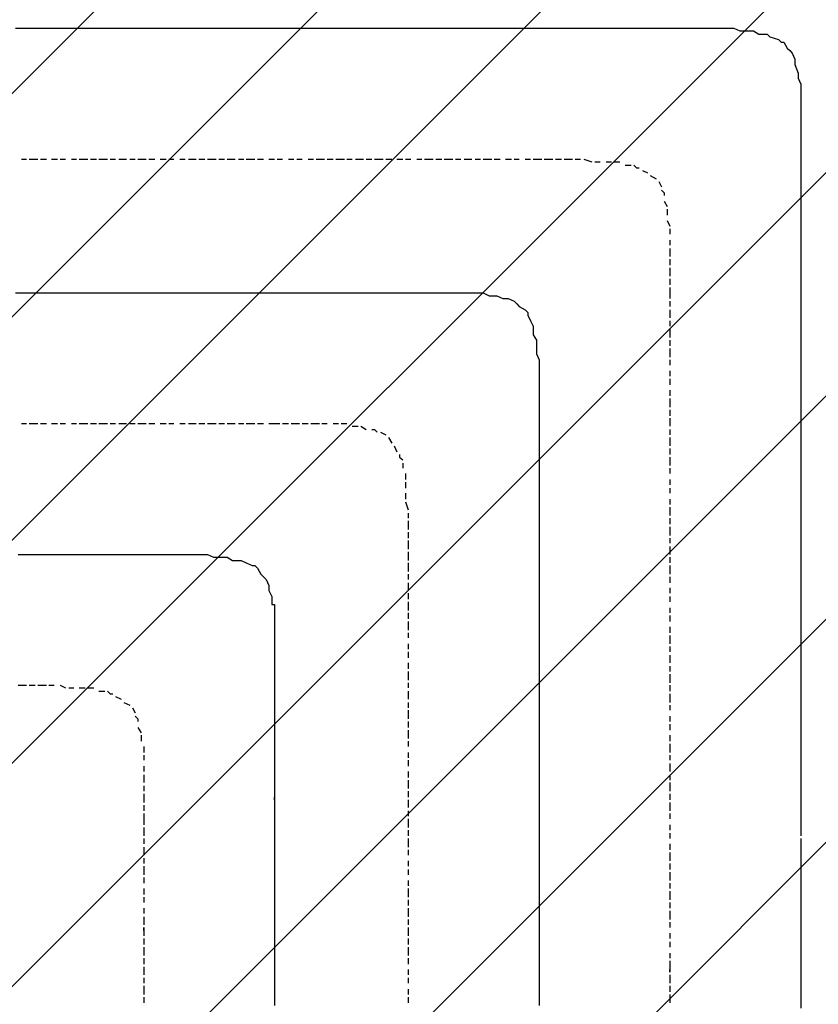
# Model space of a CAD drawing. Extents: x 997 to 109698, y 921 to 94021.
# Tile 482 of 656: x 32821 to 34035, y 43550 to 45047. Entities that reach past the tile are written whole.
import ezdxf

# ---------------------------------------------------------------- set-up
doc = ezdxf.new("R2010")
doc.units = 0
doc.header["$MEASUREMENT"] = 0
doc.layers.add('12', color=7, linetype='CONTINUOUS')
doc.layers.add('28', color=7, linetype='CONTINUOUS')

msp = doc.modelspace()

# ---------------------------------------------------------------- linework, layer by layer
at = {"layer": '12', "color": 5}
for p, q in [((32814.630503, 45033.563401), (32827.630503, 45033.563401)), ((32827.630503, 45033.563401), (32835.630503, 45033.563401)), ((32835.630503, 45033.563401), (32844.630503, 45033.563401)), ((32844.630503, 45033.563401), (32856.630503, 45033.563401)), ((32856.630503, 45033.563401), (32865.630503, 45033.563401)), ((32865.630503, 45033.563401), (32873.630503, 45033.563401)), ((32873.630503, 45033.563401), (32886.630503, 45033.563401)), ((32886.630503, 45033.563401), (32895.630503, 45033.563401)), ((32895.630503, 45033.563401), (32903.630503, 45033.563401)), ((32903.630503, 45033.563401), (32916.630503, 45033.563401)), ((32916.630503, 45033.563401), (32924.630503, 45033.563401)), ((32924.630503, 45033.563401), (32937.630503, 45033.563401)), ((32937.630503, 45033.563401), (32945.630503, 45033.563401)), ((32945.630503, 45033.563401), (32954.630503, 45033.563401)), ((32954.630503, 45033.563401), (32966.630503, 45033.563401)), ((32966.630503, 45033.563401), (32975.630503, 45033.563401)), ((32975.630503, 45033.563401), (32983.630503, 45033.563401)), ((32983.630503, 45033.563401), (32996.630503, 45033.563401)), ((32996.630503, 45033.563401), (33005.630503, 45033.563401)), ((33005.630503, 45033.563401), (33013.630503, 45033.563401)), ((33013.630503, 45033.563401), (33026.630503, 45033.563401)), ((33026.630503, 45033.563401), (33034.630503, 45033.563401)), ((33034.630503, 45033.563401), (33043.630503, 45033.563401)), ((33043.630503, 45033.563401), (33055.630503, 45033.563401)), ((33055.630503, 45033.563401), (33064.630503, 45033.563401)), ((33064.630503, 45033.563401), (33077.630503, 45033.563401)), ((33077.630503, 45033.563401), (33085.630503, 45033.563401)), ((33085.630503, 45033.563401), (33093.630503, 45033.563401)), ((33093.630503, 45033.563401), (33106.630503, 45033.563401)), ((33106.630503, 45033.563401), (33115.630503, 45033.563401)), ((33115.630503, 45033.563401), (33123.630503, 45033.563401)), ((33123.630503, 45033.563401), (33136.630503, 45033.563401)), ((33136.630503, 45033.563401), (33144.630503, 45033.563401)), ((33144.630503, 45033.563401), (33153.630503, 45033.563401)), ((33153.630503, 45033.563401), (33165.630503, 45033.563401)), ((33165.630503, 45033.563401), (33174.630503, 45033.563401)), ((33174.630503, 45033.563401), (33187.630503, 45033.563401)), ((33187.630503, 45033.563401), (33195.630503, 45033.563401)), ((33195.630503, 45033.563401), (33204.630503, 45033.563401)), ((33204.630503, 45033.563401), (33216.630503, 45033.563401)), ((33216.630503, 45033.563401), (33225.630503, 45033.563401)), ((33225.630503, 45033.563401), (33233.630503, 45033.563401)), ((33233.630503, 45033.563401), (33246.630503, 45033.563401)), ((33246.630503, 45033.563401), (33254.630503, 45033.563401)), ((33254.630503, 45033.563401), (33263.630503, 45033.563401)), ((33263.630503, 45033.563401), (33276.630503, 45033.563401)), ((33276.630503, 45033.563401), (33284.630503, 45033.563401)), ((33284.630503, 45033.563401), (33297.630503, 45033.563401)), ((33297.630503, 45033.563401), (33305.630503, 45033.563401)), ((33305.630503, 45033.563401), (33314.630503, 45033.563401)), ((33314.630503, 45033.563401), (33326.630503, 45033.563401)), ((33326.630503, 45033.563401), (33335.630503, 45033.563401)), ((33335.630503, 45033.563401), (33343.630503, 45033.563401)), ((33343.630503, 45033.563401), (33356.630503, 45033.563401)), ((33356.630503, 45033.563401), (33364.630503, 45033.563401)), ((33364.630503, 45033.563401), (33373.630503, 45033.563401)), ((33373.630503, 45033.563401), (33386.630503, 45033.563401)), ((33386.630503, 45033.563401), (33394.630503, 45033.563401)), ((33394.630503, 45033.563401), (33407.630503, 45033.563401)), ((33407.630503, 45033.563401), (33415.630503, 45033.563401)), ((33415.630503, 45033.563401), (33424.630503, 45033.563401)), ((33424.630503, 45033.563401), (33436.630503, 45033.563401)), ((33436.630503, 45033.563401), (33445.630503, 45033.563401)), ((33445.630503, 45033.563401), (33453.630503, 45033.563401)), ((33453.630503, 45033.563401), (33466.630503, 45033.563401)), ((33466.630503, 45033.563401), (33474.630503, 45033.563401)), ((33474.630503, 45033.563401), (33483.630503, 45033.563401)), ((33483.630503, 45033.563401), (33496.630503, 45033.563401)), ((33496.630503, 45033.563401), (33504.630503, 45033.563401)), ((33504.630503, 45033.563401), (33517.630503, 45033.563401)), ((33517.630503, 45033.563401), (33525.630503, 45033.563401)), ((33525.630503, 45033.563401), (33534.630503, 45033.563401)), ((33534.630503, 45033.563401), (33546.630503, 45033.563401)), ((33546.630503, 45033.563401), (33555.630503, 45033.563401)), ((33555.630503, 45033.563401), (33563.630503, 45033.563401)), ((33563.630503, 45033.563401), (33576.630503, 45033.563401)), ((33576.630503, 45033.563401), (33585.630503, 45033.563401)), ((33585.630503, 45033.563401), (33593.630503, 45033.563401)), ((33593.630503, 45033.563401), (33606.630503, 45033.563401)), ((33606.630503, 45033.563401), (33614.630503, 45033.563401)), ((33614.630503, 45033.563401), (33623.630503, 45033.563401)), ((33623.630503, 45033.563401), (33635.630503, 45033.563401)), ((33635.630503, 45033.563401), (33644.630503, 45033.563401)), ((33644.630503, 45033.563401), (33656.630503, 45033.563401)), ((33656.630503, 45033.563401), (33665.630503, 45033.563401)), ((33665.630503, 45033.563401), (33673.630503, 45033.563401)), ((33673.630503, 45033.563401), (33686.630503, 45033.563401)), ((33686.630503, 45033.563401), (33695.630503, 45033.563401)), ((33695.630503, 45033.563401), (33703.630503, 45033.563401)), ((33703.630503, 45033.563401), (33716.630503, 45033.563401)), ((33716.630503, 45033.563401), (33724.630503, 45033.563401)), ((33724.630503, 45033.563401), (33733.630503, 45033.563401)), ((33733.630503, 45033.563401), (33745.630503, 45033.563401)), ((33745.630503, 45033.563401), (33754.630503, 45033.563401)), ((33754.630503, 45033.563401), (33767.630503, 45033.563401)), ((33767.630503, 45033.563401), (33775.630503, 45033.563401)), ((33775.630503, 45033.563401), (33784.630503, 45033.563401)), ((33784.630503, 45033.563401), (33796.630503, 45033.563401)), ((33796.630503, 45033.563401), (33805.630503, 45033.563401)), ((33805.630503, 45033.563401), (33809.630503, 45033.563401)), ((33809.630503, 45033.563401), (33813.630503, 45033.563401)), ((33813.630503, 45033.563401), (33826.630503, 45033.563401)), ((33826.630503, 45033.563401), (33834.630503, 45033.563401)), ((33834.630503, 45033.563401), (33843.630503, 45033.563401)), ((33843.630503, 45033.563401), (33855.630503, 45033.563401)), ((33855.630503, 45033.563401), (33864.630503, 45033.563401)), ((33864.630503, 45033.563401), (33877.630503, 45033.563401)), ((33877.630503, 45033.563401), (33885.630503, 45033.563401)), ((33885.630503, 45033.563401), (33894.630503, 45033.563401)), ((33894.630503, 45033.563401), (33906.630503, 45033.563401)), ((33906.630503, 45033.563401), (33915.630503, 45029.563401)), ((33915.630503, 45029.563401), (33923.630503, 45029.563401)), ((33923.630503, 45029.563401), (33936.630503, 45029.563401)), ((33936.630503, 45029.563401), (33944.630503, 45024.563401)), ((33944.630503, 45024.563401), (33953.630503, 45024.563401)), ((33961.630503, 45020.563401), (33974.630503, 45016.563401)), ((33982.630503, 45012.563401), (33987.630503, 45003.563401)), ((33995.630503, 44995.563401), (33999.630503, 44986.563401)), ((33999.630503, 44986.563401), (33999.630503, 44978.563401)), ((33999.630503, 44978.563401), (34004.630503, 44965.563401)), ((34004.630503, 44965.563401), (34004.630503, 44957.563401)), ((34004.630503, 44957.563401), (34008.630503, 44948.563401)), ((34008.630503, 44948.563401), (34008.630503, 44936.563401)), ((34008.630503, 44936.563401), (34008.630503, 44927.563401)), ((34008.630503, 44927.563401), (34008.630503, 44919.563401)), ((34008.630503, 44919.563401), (34008.630503, 44906.563401)), ((34008.630503, 44906.563401), (34008.630503, 44897.563401)), ((34008.630503, 44897.563401), (34008.630503, 44889.563401)), ((34008.630503, 44889.563401), (34008.630503, 44876.563401)), ((34008.630503, 44876.563401), (34008.630503, 44868.563401)), ((34008.630503, 44868.563401), (34008.630503, 44859.563401)), ((34008.630503, 44859.563401), (34008.630503, 44847.563401)), ((34008.630503, 44847.563401), (34008.630503, 44838.563401)), ((34008.630503, 44838.563401), (34008.630503, 44834.563401)), ((34008.630503, 44834.563401), (34008.630503, 44825.563401)), ((34008.630503, 44825.563401), (34008.630503, 44817.563401)), ((34008.630503, 44817.563401), (34008.630503, 44809.563401)), ((34008.630503, 44809.563401), (34008.630503, 44796.563401)), ((34008.630503, 44796.563401), (34008.630503, 44787.563401)), ((34008.630503, 44787.563401), (34008.630503, 44775.563401)), ((34008.630503, 44775.563401), (34008.630503, 44766.563401)), ((34008.630503, 44766.563401), (34008.630503, 44758.563401)), ((34008.630503, 44758.563401), (34008.630503, 44745.563401)), ((34008.630503, 44745.563401), (34008.630503, 44737.563401)), ((34008.630503, 44737.563401), (34008.630503, 44728.563401)), ((34008.630503, 44728.563401), (34008.630503, 44715.563401)), ((34008.630503, 44715.563401), (34008.630503, 44707.563401)), ((34008.630503, 44707.563401), (34008.630503, 44698.563401)), ((34008.630503, 44698.563401), (34008.630503, 44686.563401)), ((34008.630503, 44686.563401), (34008.630503, 44677.563401)), ((34008.630503, 44677.563401), (34008.630503, 44665.563401)), ((34008.630503, 44665.563401), (34008.630503, 44656.563401)), ((34008.630503, 44656.563401), (34008.630503, 44648.563401)), ((34008.630503, 44648.563401), (34008.630503, 44635.563401)), ((32814.630503, 44631.563401), (32827.630503, 44631.563401)), ((32827.630503, 44631.563401), (32835.630503, 44631.563401)), ((32835.630503, 44631.563401), (32844.630503, 44631.563401)), ((32844.630503, 44631.563401), (32856.630503, 44631.563401)), ((32856.630503, 44631.563401), (32865.630503, 44631.563401)), ((32865.630503, 44631.563401), (32873.630503, 44631.563401)), ((32873.630503, 44631.563401), (32886.630503, 44631.563401)), ((32886.630503, 44631.563401), (32895.630503, 44631.563401)), ((32895.630503, 44631.563401), (32903.630503, 44631.563401)), ((32903.630503, 44631.563401), (32916.630503, 44631.563401)), ((32916.630503, 44631.563401), (32924.630503, 44631.563401)), ((32924.630503, 44631.563401), (32937.630503, 44631.563401)), ((32937.630503, 44631.563401), (32945.630503, 44631.563401)), ((32945.630503, 44631.563401), (32954.630503, 44631.563401)), ((32954.630503, 44631.563401), (32966.630503, 44631.563401)), ((32966.630503, 44631.563401), (32975.630503, 44631.563401)), ((32975.630503, 44631.563401), (32983.630503, 44631.563401)), ((32983.630503, 44631.563401), (32996.630503, 44631.563401)), ((32996.630503, 44631.563401), (33005.630503, 44631.563401)), ((33005.630503, 44631.563401), (33013.630503, 44631.563401)), ((33013.630503, 44631.563401), (33026.630503, 44631.563401)), ((33026.630503, 44631.563401), (33034.630503, 44631.563401)), ((33034.630503, 44631.563401), (33043.630503, 44631.563401)), ((33043.630503, 44631.563401), (33055.630503, 44631.563401)), ((33055.630503, 44631.563401), (33064.630503, 44631.563401)), ((33064.630503, 44631.563401), (33077.630503, 44631.563401)), ((33077.630503, 44631.563401), (33085.630503, 44631.563401)), ((33085.630503, 44631.563401), (33093.630503, 44631.563401)), ((33093.630503, 44631.563401), (33106.630503, 44631.563401)), ((33106.630503, 44631.563401), (33115.630503, 44631.563401)), ((33115.630503, 44631.563401), (33123.630503, 44631.563401)), ((33123.630503, 44631.563401), (33136.630503, 44631.563401)), ((33136.630503, 44631.563401), (33144.630503, 44631.563401)), ((33144.630503, 44631.563401), (33153.630503, 44631.563401)), ((33153.630503, 44631.563401), (33165.630503, 44631.563401)), ((33165.630503, 44631.563401), (33174.630503, 44631.563401)), ((33174.630503, 44631.563401), (33187.630503, 44631.563401)), ((33187.630503, 44631.563401), (33195.630503, 44631.563401)), ((33195.630503, 44631.563401), (33204.630503, 44631.563401)), ((33204.630503, 44631.563401), (33216.630503, 44631.563401)), ((33216.630503, 44631.563401), (33225.630503, 44631.563401)), ((33225.630503, 44631.563401), (33233.630503, 44631.563401)), ((33233.630503, 44631.563401), (33246.630503, 44631.563401)), ((33246.630503, 44631.563401), (33254.630503, 44631.563401)), ((33254.630503, 44631.563401), (33263.630503, 44631.563401)), ((33263.630503, 44631.563401), (33276.630503, 44631.563401)), ((33276.630503, 44631.563401), (33284.630503, 44631.563401)), ((33284.630503, 44631.563401), (33297.630503, 44631.563401)), ((33297.630503, 44631.563401), (33305.630503, 44631.563401)), ((33305.630503, 44631.563401), (33314.630503, 44631.563401)), ((33314.630503, 44631.563401), (33326.630503, 44631.563401)), ((33326.630503, 44631.563401), (33335.630503, 44631.563401)), ((33335.630503, 44631.563401), (33343.630503, 44631.563401)), ((33343.630503, 44631.563401), (33356.630503, 44631.563401)), ((33356.630503, 44631.563401), (33364.630503, 44631.563401)), ((33364.630503, 44631.563401), (33373.630503, 44631.563401)), ((33373.630503, 44631.563401), (33386.630503, 44631.563401)), ((33386.630503, 44631.563401), (33394.630503, 44631.563401)), ((33394.630503, 44631.563401), (33407.630503, 44631.563401)), ((33407.630503, 44631.563401), (33411.630503, 44631.563401)), ((33411.630503, 44631.563401), (33415.630503, 44631.563401)), ((33415.630503, 44631.563401), (33424.630503, 44631.563401)), ((33424.630503, 44631.563401), (33436.630503, 44631.563401)), ((33436.630503, 44631.563401), (33445.630503, 44631.563401)), ((33445.630503, 44631.563401), (33453.630503, 44631.563401)), ((33453.630503, 44631.563401), (33466.630503, 44631.563401)), ((33466.630503, 44631.563401), (33474.630503, 44631.563401)), ((33474.630503, 44631.563401), (33483.630503, 44631.563401)), ((33483.630503, 44631.563401), (33496.630503, 44631.563401)), ((33496.630503, 44631.563401), (33504.630503, 44631.563401)), ((33504.630503, 44631.563401), (33513.630503, 44631.563401)), ((33513.630503, 44631.563401), (33525.630503, 44631.563401)), ((33525.630503, 44631.563401), (33534.630503, 44626.563401)), ((34008.630503, 44635.563401), (34008.630503, 44626.563401)), ((33534.630503, 44626.563401), (33546.630503, 44626.563401)), ((33546.630503, 44626.563401), (33555.630503, 44622.563401)), ((33555.630503, 44622.563401), (33563.630503, 44622.563401)), ((33563.630503, 44622.563401), (33572.630503, 44618.563401)), ((34008.630503, 44626.563401), (34008.630503, 44618.563401)), ((34008.630503, 44618.563401), (34008.630503, 44605.563401)), ((33580.630503, 44610.563401), (33589.630503, 44605.563401)), ((34008.630503, 44605.563401), (34008.630503, 44597.563401)), ((33593.630503, 44597.563401), (33597.630503, 44588.563401)), ((34008.630503, 44597.563401), (34008.630503, 44588.563401)), ((34008.630503, 44588.563401), (34008.630503, 44576.563401)), ((33601.630503, 44576.563401), (33601.630503, 44567.563401)), ((34008.630503, 44576.563401), (34008.630503, 44567.563401)), ((33601.630503, 44567.563401), (33606.630503, 44559.563401)), ((33606.630503, 44559.563401), (33606.630503, 44546.563401)), ((34008.630503, 44567.563401), (34008.630503, 44555.563401)), ((34008.630503, 44555.563401), (34008.630503, 44546.563401)), ((33606.630503, 44546.563401), (33606.630503, 44538.563401)), ((33606.630503, 44538.563401), (33610.630503, 44529.563401)), ((34008.630503, 44546.563401), (34008.630503, 44538.563401)), ((34008.630503, 44538.563401), (34008.630503, 44525.563401)), ((33610.630503, 44529.563401), (33610.630503, 44516.563401)), ((34008.630503, 44525.563401), (34008.630503, 44516.563401)), ((33610.630503, 44516.563401), (33610.630503, 44508.563401)), ((33610.630503, 44508.563401), (33610.630503, 44500.563401)), ((34008.630503, 44516.563401), (34008.630503, 44508.563401)), ((34008.630503, 44508.563401), (34008.630503, 44495.563401)), ((33610.630503, 44500.563401), (33610.630503, 44487.563401)), ((34008.630503, 44495.563401), (34008.630503, 44487.563401)), ((33610.630503, 44487.563401), (33610.630503, 44478.563401)), ((33610.630503, 44478.563401), (33610.630503, 44466.563401)), ((34008.630503, 44487.563401), (34008.630503, 44478.563401)), ((34008.630503, 44478.563401), (34008.630503, 44466.563401)), ((33610.630503, 44466.563401), (33610.630503, 44457.563401)), ((34008.630503, 44466.563401), (34008.630503, 44457.563401)), ((33610.630503, 44457.563401), (33610.630503, 44449.563401)), ((33610.630503, 44449.563401), (33610.630503, 44436.563401)), ((34008.630503, 44457.563401), (34008.630503, 44449.563401)), ((34008.630503, 44449.563401), (34008.630503, 44436.563401)), ((33610.630503, 44436.563401), (33610.630503, 44432.563401)), ((34008.630503, 44436.563401), (34008.630503, 44428.563401)), ((33610.630503, 44432.563401), (33610.630503, 44428.563401)), ((33610.630503, 44428.563401), (33610.630503, 44415.563401)), ((34008.630503, 44428.563401), (34008.630503, 44415.563401)), ((33610.630503, 44415.563401), (33610.630503, 44406.563401)), ((33610.630503, 44406.563401), (33610.630503, 44398.563401)), ((34008.630503, 44415.563401), (34008.630503, 44406.563401)), ((34008.630503, 44406.563401), (34008.630503, 44398.563401)), ((33610.630503, 44398.563401), (33610.630503, 44385.563401)), ((34008.630503, 44398.563401), (34008.630503, 44385.563401)), ((33610.630503, 44385.563401), (33610.630503, 44377.563401)), ((33610.630503, 44377.563401), (33610.630503, 44368.563401)), ((34008.630503, 44385.563401), (34008.630503, 44377.563401)), ((34008.630503, 44377.563401), (34008.630503, 44368.563401)), ((33610.630503, 44368.563401), (33610.630503, 44356.563401)), ((34008.630503, 44368.563401), (34008.630503, 44356.563401)), ((33610.630503, 44356.563401), (33610.630503, 44347.563401)), ((33610.630503, 44347.563401), (33610.630503, 44339.563401)), ((34008.630503, 44356.563401), (34008.630503, 44347.563401)), ((34008.630503, 44347.563401), (34008.630503, 44339.563401)), ((33610.630503, 44339.563401), (33610.630503, 44326.563401)), ((34008.630503, 44339.563401), (34008.630503, 44326.563401)), ((33610.630503, 44326.563401), (33610.630503, 44317.563401)), ((33610.630503, 44317.563401), (33610.630503, 44305.563401)), ((34008.630503, 44326.563401), (34008.630503, 44317.563401)), ((34008.630503, 44317.563401), (34008.630503, 44305.563401)), ((33610.630503, 44305.563401), (33610.630503, 44296.563401)), ((34008.630503, 44305.563401), (34008.630503, 44296.563401)), ((33610.630503, 44296.563401), (33610.630503, 44288.563401)), ((33610.630503, 44288.563401), (33610.630503, 44275.563401)), ((34008.630503, 44296.563401), (34008.630503, 44288.563401)), ((34008.630503, 44288.563401), (34008.630503, 44275.563401)), ((33610.630503, 44275.563401), (33610.630503, 44267.563401)), ((34008.630503, 44275.563401), (34008.630503, 44267.563401)), ((33610.630503, 44267.563401), (33610.630503, 44258.563401)), ((33610.630503, 44258.563401), (33610.630503, 44245.563401)), ((34008.630503, 44267.563401), (34008.630503, 44258.563401)), ((34008.630503, 44258.563401), (34008.630503, 44245.563401)), ((33610.630503, 44245.563401), (33610.630503, 44237.563401)), ((34008.630503, 44245.563401), (34008.630503, 44237.563401)), ((32818.630503, 44233.563401), (32831.630503, 44233.563401)), ((32831.630503, 44233.563401), (32839.630503, 44233.563401)), ((32839.630503, 44233.563401), (32848.630503, 44233.563401)), ((32848.630503, 44233.563401), (32861.630503, 44233.563401)), ((32861.630503, 44233.563401), (32869.630503, 44233.563401)), ((32869.630503, 44233.563401), (32882.630503, 44233.563401)), ((32882.630503, 44233.563401), (32890.630503, 44233.563401)), ((32890.630503, 44233.563401), (32899.630503, 44233.563401)), ((32899.630503, 44233.563401), (32911.630503, 44233.563401)), ((32911.630503, 44233.563401), (32920.630503, 44233.563401)), ((32920.630503, 44233.563401), (32928.630503, 44233.563401)), ((32928.630503, 44233.563401), (32941.630503, 44233.563401)), ((32941.630503, 44233.563401), (32950.630503, 44233.563401)), ((32950.630503, 44233.563401), (32958.630503, 44233.563401)), ((32958.630503, 44233.563401), (32971.630503, 44233.563401)), ((32971.630503, 44233.563401), (32979.630503, 44233.563401)), ((32979.630503, 44233.563401), (32988.630503, 44233.563401)), ((32988.630503, 44233.563401), (33000.630503, 44233.563401)), ((33000.630503, 44233.563401), (33009.630503, 44233.563401)), ((33009.630503, 44233.563401), (33013.630503, 44233.563401)), ((33013.630503, 44233.563401), (33026.630503, 44233.563401)), ((33026.630503, 44233.563401), (33034.630503, 44233.563401)), ((33034.630503, 44233.563401), (33043.630503, 44233.563401)), ((33043.630503, 44233.563401), (33055.630503, 44233.563401)), ((33055.630503, 44233.563401), (33064.630503, 44233.563401)), ((33064.630503, 44233.563401), (33077.630503, 44233.563401)), ((33077.630503, 44233.563401), (33085.630503, 44233.563401)), ((33085.630503, 44233.563401), (33093.630503, 44233.563401)), ((33093.630503, 44233.563401), (33106.630503, 44233.563401)), ((33106.630503, 44233.563401), (33115.630503, 44229.563401)), ((33115.630503, 44229.563401), (33123.630503, 44229.563401)), ((33123.630503, 44229.563401), (33136.630503, 44229.563401)), ((33136.630503, 44229.563401), (33144.630503, 44224.563401)), ((33144.630503, 44224.563401), (33153.630503, 44224.563401)), ((33610.630503, 44237.563401), (33610.630503, 44229.563401)), ((33610.630503, 44229.563401), (33610.630503, 44216.563401)), ((34008.630503, 44237.563401), (34008.630503, 44229.563401)), ((34008.630503, 44229.563401), (34008.630503, 44216.563401)), ((33165.630503, 44220.563401), (33174.630503, 44216.563401)), ((33182.630503, 44212.563401), (33187.630503, 44203.563401)), ((33610.630503, 44216.563401), (33610.630503, 44207.563401)), ((34008.630503, 44216.563401), (34008.630503, 44207.563401)), ((33195.630503, 44195.563401), (33199.630503, 44186.563401)), ((33610.630503, 44207.563401), (33610.630503, 44195.563401)), ((33610.630503, 44195.563401), (33610.630503, 44186.563401)), ((34008.630503, 44207.563401), (34008.630503, 44195.563401)), ((34008.630503, 44195.563401), (34008.630503, 44186.563401)), ((33199.630503, 44186.563401), (33199.630503, 44178.563401)), ((33199.630503, 44178.563401), (33204.630503, 44169.563401)), ((33610.630503, 44186.563401), (33610.630503, 44178.563401)), ((33610.630503, 44178.563401), (33610.630503, 44165.563401)), ((34008.630503, 44186.563401), (34008.630503, 44178.563401)), ((34008.630503, 44178.563401), (34008.630503, 44165.563401)), ((33204.630503, 44169.563401), (33204.630503, 44157.563401)), ((33610.630503, 44165.563401), (33610.630503, 44157.563401)), ((34008.630503, 44165.563401), (34008.630503, 44157.563401)), ((33610.630503, 44157.563401), (33610.630503, 44148.563401)), ((34008.630503, 44157.563401), (34008.630503, 44148.563401)), ((33208.630503, 44148.563401), (33208.630503, 44140.563401)), ((33208.630503, 44140.563401), (33208.630503, 44127.563401)), ((33610.630503, 44148.563401), (33610.630503, 44135.563401)), ((33610.630503, 44135.563401), (33610.630503, 44127.563401)), ((34008.630503, 44148.563401), (34008.630503, 44135.563401)), ((34008.630503, 44135.563401), (34008.630503, 44127.563401)), ((33208.630503, 44127.563401), (33208.630503, 44118.563401)), ((33610.630503, 44127.563401), (33610.630503, 44118.563401)), ((34008.630503, 44127.563401), (34008.630503, 44118.563401)), ((33208.630503, 44118.563401), (33208.630503, 44106.563401)), ((33208.630503, 44106.563401), (33208.630503, 44097.563401)), ((33610.630503, 44118.563401), (33610.630503, 44106.563401)), ((33610.630503, 44106.563401), (33610.630503, 44097.563401)), ((34008.630503, 44118.563401), (34008.630503, 44106.563401)), ((34008.630503, 44106.563401), (34008.630503, 44097.563401)), ((33208.630503, 44097.563401), (33208.630503, 44089.563401)), ((33208.630503, 44089.563401), (33208.630503, 44076.563401)), ((33610.630503, 44097.563401), (33610.630503, 44085.563401)), ((34008.630503, 44097.563401), (34008.630503, 44085.563401)), ((33208.630503, 44076.563401), (33208.630503, 44068.563401)), ((33610.630503, 44085.563401), (33610.630503, 44076.563401)), ((33610.630503, 44076.563401), (33610.630503, 44068.563401)), ((34008.630503, 44085.563401), (34008.630503, 44076.563401)), ((34008.630503, 44076.563401), (34008.630503, 44068.563401)), ((33208.630503, 44068.563401), (33208.630503, 44059.563401)), ((33208.630503, 44059.563401), (33208.630503, 44047.563401)), ((33610.630503, 44068.563401), (33610.630503, 44055.563401)), ((34008.630503, 44068.563401), (34008.630503, 44055.563401)), ((33208.630503, 44047.563401), (33208.630503, 44038.563401)), ((33610.630503, 44055.563401), (33610.630503, 44047.563401)), ((33610.630503, 44047.563401), (33610.630503, 44038.563401)), ((34008.630503, 44055.563401), (34008.630503, 44047.563401)), ((34008.630503, 44047.563401), (34008.630503, 44038.563401)), ((33208.630503, 44038.563401), (33208.630503, 44034.563401)), ((33208.630503, 44034.563401), (33208.630503, 44025.563401)), ((33610.630503, 44038.563401), (33610.630503, 44025.563401)), ((34008.630503, 44038.563401), (34008.630503, 44025.563401)), ((33208.630503, 44025.563401), (33208.630503, 44013.563401)), ((33610.630503, 44025.563401), (33610.630503, 44017.563401)), ((33610.630503, 44017.563401), (33610.630503, 44008.563401)), ((34008.630503, 44025.563401), (34008.630503, 44017.563401)), ((34008.630503, 44017.563401), (34008.630503, 44008.563401)), ((33208.630503, 44013.563401), (33208.630503, 44004.563401)), ((33208.630503, 44004.563401), (33208.630503, 43996.563401)), ((33610.630503, 44008.563401), (33610.630503, 43996.563401)), ((34008.630503, 44008.563401), (34008.630503, 43996.563401)), ((33208.630503, 43996.563401), (33208.630503, 43983.563401)), ((33610.630503, 43996.563401), (33610.630503, 43987.563401)), ((33610.630503, 43987.563401), (33610.630503, 43975.563401)), ((34008.630503, 43996.563401), (34008.630503, 43987.563401)), ((34008.630503, 43987.563401), (34008.630503, 43975.563401)), ((33208.630503, 43983.563401), (33208.630503, 43975.563401)), ((33208.630503, 43975.563401), (33208.630503, 43966.563401)), ((33610.630503, 43975.563401), (33610.630503, 43966.563401)), ((34008.630503, 43975.563401), (34008.630503, 43966.563401)), ((33208.630503, 43966.563401), (33208.630503, 43953.563401)), ((33610.630503, 43966.563401), (33610.630503, 43958.563401)), ((33610.630503, 43958.563401), (33610.630503, 43945.563401)), ((34008.630503, 43966.563401), (34008.630503, 43958.563401)), ((34008.630503, 43958.563401), (34008.630503, 43945.563401)), ((33208.630503, 43953.563401), (33208.630503, 43945.563401)), ((33208.630503, 43945.563401), (33208.630503, 43932.563401)), ((33610.630503, 43945.563401), (33610.630503, 43936.563401)), ((34008.630503, 43945.563401), (34008.630503, 43936.563401)), ((33208.630503, 43932.563401), (33208.630503, 43924.563401)), ((33208.630503, 43924.563401), (33208.630503, 43915.563401)), ((33610.630503, 43936.563401), (33610.630503, 43928.563401)), ((33610.630503, 43928.563401), (33610.630503, 43915.563401)), ((34008.630503, 43936.563401), (34008.630503, 43928.563401)), ((34008.630503, 43928.563401), (34008.630503, 43915.563401)), ((33208.630503, 43915.563401), (33208.630503, 43903.563401)), ((33610.630503, 43915.563401), (33610.630503, 43907.563401)), ((34008.630503, 43915.563401), (34008.630503, 43907.563401)), ((33208.630503, 43903.563401), (33208.630503, 43894.563401)), ((33208.630503, 43894.563401), (33208.630503, 43886.563401)), ((33610.630503, 43907.563401), (33610.630503, 43898.563401)), ((33610.630503, 43898.563401), (33610.630503, 43886.563401)), ((34008.630503, 43907.563401), (34008.630503, 43898.563401)), ((34008.630503, 43898.563401), (34008.630503, 43886.563401)), ((33208.630503, 43886.563401), (33208.630503, 43873.563401)), ((33610.630503, 43886.563401), (33610.630503, 43877.563401)), ((34008.630503, 43886.563401), (34008.630503, 43877.563401)), ((33208.630503, 43873.563401), (33208.630503, 43864.563401)), ((33610.630503, 43877.563401), (33610.630503, 43869.563401)), ((33610.630503, 43869.563401), (33610.630503, 43856.563401)), ((34008.630503, 43877.563401), (34008.630503, 43869.563401)), ((34008.630503, 43869.563401), (34008.630503, 43856.563401)), ((33208.630503, 43856.563401), (33208.630503, 43848.563401)), ((33610.630503, 43856.563401), (33610.630503, 43848.563401)), ((34008.630503, 43856.563401), (34008.630503, 43848.563401)), ((33208.630503, 43848.563401), (33208.630503, 43839.563401)), ((33208.630503, 43839.563401), (33208.630503, 43826.563401)), ((33610.630503, 43848.563401), (33610.630503, 43835.563401)), ((33610.630503, 43835.563401), (33610.630503, 43826.563401)), ((34008.630503, 43848.563401), (34008.630503, 43835.563401)), ((34008.630503, 43835.563401), (34008.630503, 43826.563401)), ((33208.630503, 43826.563401), (33208.630503, 43818.563401)), ((33610.630503, 43826.563401), (33610.630503, 43818.563401)), ((34008.630503, 43826.563401), (34008.630503, 43818.563401)), ((33208.630503, 43818.563401), (33208.630503, 43805.563401)), ((33208.630503, 43805.563401), (33208.630503, 43797.563401)), ((33610.630503, 43818.563401), (33610.630503, 43805.563401)), ((33610.630503, 43805.563401), (33610.630503, 43797.563401)), ((34008.630503, 43818.563401), (34008.630503, 43805.563401)), ((33208.630503, 43797.563401), (33208.630503, 43788.563401)), ((33610.630503, 43797.563401), (33610.630503, 43788.563401)), ((34008.630503, 43801.563401), (34008.630503, 43797.563401)), ((34008.630503, 43797.563401), (34008.630503, 43784.563401)), ((33208.630503, 43788.563401), (33208.630503, 43776.563401)), ((33208.630503, 43776.563401), (33208.630503, 43767.563401)), ((33610.630503, 43788.563401), (33610.630503, 43776.563401)), ((33610.630503, 43776.563401), (33610.630503, 43767.563401)), ((34008.630503, 43784.563401), (34008.630503, 43776.563401)), ((34008.630503, 43776.563401), (34008.630503, 43763.563401)), ((33208.630503, 43767.563401), (33208.630503, 43759.563401)), ((33208.630503, 43759.563401), (33208.630503, 43746.563401)), ((33610.630503, 43767.563401), (33610.630503, 43759.563401)), ((33610.630503, 43759.563401), (33610.630503, 43746.563401)), ((34008.630503, 43763.563401), (34008.630503, 43754.563401)), ((33208.630503, 43746.563401), (33208.630503, 43737.563401)), ((33610.630503, 43746.563401), (33610.630503, 43737.563401)), ((34008.630503, 43754.563401), (34008.630503, 43746.563401)), ((34008.630503, 43746.563401), (34008.630503, 43733.563401)), ((33208.630503, 43737.563401), (33208.630503, 43729.563401)), ((33208.630503, 43729.563401), (33208.630503, 43716.563401)), ((33610.630503, 43737.563401), (33610.630503, 43725.563401)), ((34008.630503, 43733.563401), (34008.630503, 43725.563401)), ((33208.630503, 43716.563401), (33208.630503, 43708.563401)), ((33610.630503, 43725.563401), (33610.630503, 43716.563401)), ((33610.630503, 43716.563401), (33610.630503, 43708.563401)), ((34008.630503, 43725.563401), (34008.630503, 43716.563401)), ((34008.630503, 43716.563401), (34008.630503, 43704.563401)), ((33208.630503, 43708.563401), (33208.630503, 43699.563401)), ((33208.630503, 43699.563401), (33208.630503, 43687.563401)), ((33610.630503, 43708.563401), (33610.630503, 43695.563401)), ((34008.630503, 43704.563401), (34008.630503, 43695.563401)), ((33208.630503, 43687.563401), (33208.630503, 43678.563401)), ((33610.630503, 43695.563401), (33610.630503, 43687.563401)), ((33610.630503, 43687.563401), (33610.630503, 43678.563401)), ((34008.630503, 43695.563401), (34008.630503, 43687.563401)), ((34008.630503, 43687.563401), (34008.630503, 43674.563401)), ((33208.630503, 43678.563401), (33208.630503, 43666.563401)), ((33610.630503, 43678.563401), (33610.630503, 43666.563401)), ((34008.630503, 43674.563401), (34008.630503, 43666.563401)), ((33208.630503, 43666.563401), (33208.630503, 43657.563401)), ((33208.630503, 43657.563401), (33208.630503, 43649.563401)), ((33610.630503, 43666.563401), (33610.630503, 43657.563401)), ((33610.630503, 43657.563401), (33610.630503, 43649.563401)), ((34008.630503, 43666.563401), (34008.630503, 43653.563401)), ((33208.630503, 43649.563401), (33208.630503, 43636.563401)), ((33610.630503, 43649.563401), (33610.630503, 43636.563401)), ((34008.630503, 43653.563401), (34008.630503, 43644.563401)), ((34008.630503, 43644.563401), (34008.630503, 43636.563401)), ((33208.630503, 43636.563401), (33208.630503, 43627.563401)), ((33208.630503, 43627.563401), (33208.630503, 43619.563401)), ((33610.630503, 43636.563401), (33610.630503, 43627.563401)), ((33610.630503, 43627.563401), (33610.630503, 43615.563401)), ((34008.630503, 43636.563401), (34008.630503, 43623.563401)), ((33208.630503, 43619.563401), (33208.630503, 43606.563401)), ((33610.630503, 43615.563401), (33610.630503, 43606.563401)), ((34008.630503, 43623.563401), (34008.630503, 43615.563401)), ((34008.630503, 43615.563401), (34008.630503, 43606.563401)), ((33208.630503, 43606.563401), (33208.630503, 43598.563401)), ((33208.630503, 43598.563401), (33208.630503, 43589.563401)), ((33610.630503, 43606.563401), (33610.630503, 43598.563401)), ((33610.630503, 43598.563401), (33610.630503, 43585.563401)), ((34008.630503, 43606.563401), (34008.630503, 43594.563401)), ((33208.630503, 43589.563401), (33208.630503, 43577.563401)), ((33610.630503, 43585.563401), (33610.630503, 43577.563401)), ((34008.630503, 43594.563401), (34008.630503, 43585.563401)), ((34008.630503, 43585.563401), (34008.630503, 43577.563401)), ((33208.630503, 43577.563401), (33208.630503, 43568.563401)), ((33208.630503, 43568.563401), (33208.630503, 43555.563401)), ((33610.630503, 43577.563401), (33610.630503, 43568.563401)), ((33610.630503, 43568.563401), (33610.630503, 43555.563401)), ((34008.630503, 43577.563401), (34008.630503, 43564.563401)), ((33208.630503, 43555.563401), (33208.630503, 43547.563401)), ((33610.630503, 43555.563401), (33610.630503, 43547.563401)), ((34008.630503, 43564.563401), (34008.630503, 43555.563401)), ((34008.630503, 43555.563401), (34008.630503, 43543.563401))]:
    msp.add_line(p, q, dxfattribs=at)
at = {"layer": '12', "color": 1}
for p, q in [((32823.630503, 44834.563401), (32831.630503, 44834.563401)), ((32835.630503, 44834.563401), (32848.630503, 44834.563401)), ((32852.630503, 44834.563401), (32861.630503, 44834.563401)), ((32869.630503, 44834.563401), (32878.630503, 44834.563401)), ((32882.630503, 44834.563401), (32890.630503, 44834.563401)), ((32899.630503, 44834.563401), (32907.630503, 44834.563401)), ((32911.630503, 44834.563401), (32924.630503, 44834.563401)), ((32928.630503, 44834.563401), (32937.630503, 44834.563401)), ((32941.630503, 44834.563401), (32954.630503, 44834.563401)), ((32958.630503, 44834.563401), (32966.630503, 44834.563401)), ((32971.630503, 44834.563401), (32983.630503, 44834.563401)), ((32988.630503, 44834.563401), (32996.630503, 44834.563401)), ((33000.630503, 44834.563401), (33013.630503, 44834.563401)), ((33017.630503, 44834.563401), (33026.630503, 44834.563401)), ((33034.630503, 44834.563401), (33043.630503, 44834.563401)), ((33047.630503, 44834.563401), (33055.630503, 44834.563401)), ((33064.630503, 44834.563401), (33072.630503, 44834.563401)), ((33077.630503, 44834.563401), (33089.630503, 44834.563401)), ((33093.630503, 44834.563401), (33102.630503, 44834.563401)), ((33106.630503, 44834.563401), (33119.630503, 44834.563401)), ((33123.630503, 44834.563401), (33132.630503, 44834.563401)), ((33136.630503, 44834.563401), (33148.630503, 44834.563401)), ((33153.630503, 44834.563401), (33161.630503, 44834.563401)), ((33165.630503, 44834.563401), (33178.630503, 44834.563401)), ((33182.630503, 44834.563401), (33191.630503, 44834.563401)), ((33199.630503, 44834.563401), (33208.630503, 44834.563401)), ((33212.630503, 44834.563401), (33220.630503, 44834.563401)), ((33229.630503, 44834.563401), (33237.630503, 44834.563401)), ((33242.630503, 44834.563401), (33250.630503, 44834.563401)), ((33259.630503, 44834.563401), (33267.630503, 44834.563401)), ((33271.630503, 44834.563401), (33284.630503, 44834.563401)), ((33288.630503, 44834.563401), (33297.630503, 44834.563401)), ((33301.630503, 44834.563401), (33314.630503, 44834.563401)), ((33318.630503, 44834.563401), (33326.630503, 44834.563401)), ((33331.630503, 44834.563401), (33343.630503, 44834.563401)), ((33347.630503, 44834.563401), (33356.630503, 44834.563401)), ((33360.630503, 44834.563401), (33373.630503, 44834.563401)), ((33377.630503, 44834.563401), (33386.630503, 44834.563401)), ((33394.630503, 44834.563401), (33403.630503, 44834.563401)), ((33407.630503, 44834.563401), (33415.630503, 44834.563401)), ((33424.630503, 44834.563401), (33432.630503, 44834.563401)), ((33436.630503, 44834.563401), (33449.630503, 44834.563401)), ((33453.630503, 44834.563401), (33462.630503, 44834.563401)), ((33466.630503, 44834.563401), (33479.630503, 44834.563401)), ((33483.630503, 44834.563401), (33491.630503, 44834.563401)), ((33496.630503, 44834.563401), (33508.630503, 44834.563401)), ((33513.630503, 44834.563401), (33521.630503, 44834.563401)), ((33525.630503, 44834.563401), (33538.630503, 44834.563401)), ((33542.630503, 44834.563401), (33551.630503, 44834.563401)), ((33559.630503, 44834.563401), (33568.630503, 44834.563401)), ((33572.630503, 44834.563401), (33580.630503, 44834.563401)), ((33589.630503, 44834.563401), (33597.630503, 44834.563401)), ((33601.630503, 44834.563401), (33610.630503, 44834.563401)), ((33610.630503, 44834.563401), (33614.630503, 44834.563401)), ((33618.630503, 44834.563401), (33631.630503, 44834.563401)), ((33635.630503, 44834.563401), (33644.630503, 44834.563401)), ((33648.630503, 44834.563401), (33661.630503, 44834.563401)), ((33665.630503, 44834.563401), (33673.630503, 44834.563401)), ((33678.630503, 44834.563401), (33690.630503, 44830.563401)), ((33695.630503, 44830.563401), (33703.630503, 44830.563401)), ((33712.630503, 44830.563401), (33720.630503, 44830.563401)), ((33724.630503, 44830.563401), (33733.630503, 44830.563401)), ((33741.630503, 44825.563401), (33750.630503, 44825.563401)), ((33767.630503, 44817.563401), (33775.630503, 44813.563401)), ((33779.630503, 44809.563401), (33788.630503, 44804.563401)), ((33792.630503, 44800.563401), (33796.630503, 44792.563401)), ((33800.630503, 44770.563401), (33805.630503, 44762.563401)), ((33805.630503, 44758.563401), (33805.630503, 44749.563401)), ((33805.630503, 44741.563401), (33809.630503, 44732.563401)), ((33809.630503, 44728.563401), (33809.630503, 44720.563401)), ((33809.630503, 44711.563401), (33809.630503, 44703.563401)), ((33809.630503, 44698.563401), (33809.630503, 44686.563401)), ((33809.630503, 44682.563401), (33809.630503, 44673.563401)), ((33809.630503, 44669.563401), (33809.630503, 44656.563401)), ((33809.630503, 44652.563401), (33809.630503, 44643.563401)), ((33809.630503, 44639.563401), (33809.630503, 44631.563401)), ((33809.630503, 44631.563401), (33809.630503, 44622.563401)), ((33809.630503, 44618.563401), (33809.630503, 44610.563401)), ((33809.630503, 44605.563401), (33809.630503, 44593.563401)), ((33809.630503, 44588.563401), (33809.630503, 44580.563401)), ((33809.630503, 44576.563401), (33809.630503, 44563.563401)), ((33809.630503, 44559.563401), (33809.630503, 44550.563401)), ((33809.630503, 44546.563401), (33809.630503, 44533.563401)), ((33809.630503, 44529.563401), (33809.630503, 44521.563401)), ((33809.630503, 44512.563401), (33809.630503, 44504.563401)), ((33809.630503, 44500.563401), (33809.630503, 44491.563401)), ((33809.630503, 44483.563401), (33809.630503, 44474.563401)), ((33809.630503, 44470.563401), (33809.630503, 44457.563401)), ((33809.630503, 44453.563401), (33809.630503, 44444.563401)), ((33809.630503, 44440.563401), (33809.630503, 44428.563401)), ((32823.630503, 44432.563401), (32831.630503, 44432.563401)), ((32835.630503, 44432.563401), (32848.630503, 44432.563401)), ((32852.630503, 44432.563401), (32861.630503, 44432.563401)), ((32869.630503, 44432.563401), (32878.630503, 44432.563401)), ((32882.630503, 44432.563401), (32890.630503, 44432.563401)), ((32899.630503, 44432.563401), (32907.630503, 44432.563401)), ((32911.630503, 44432.563401), (32924.630503, 44432.563401)), ((32928.630503, 44432.563401), (32937.630503, 44432.563401)), ((32941.630503, 44432.563401), (32954.630503, 44432.563401)), ((32958.630503, 44432.563401), (32966.630503, 44432.563401)), ((32971.630503, 44432.563401), (32983.630503, 44432.563401)), ((32988.630503, 44432.563401), (32996.630503, 44432.563401)), ((33000.630503, 44432.563401), (33013.630503, 44432.563401)), ((33017.630503, 44432.563401), (33026.630503, 44432.563401)), ((33034.630503, 44432.563401), (33043.630503, 44432.563401)), ((33047.630503, 44432.563401), (33055.630503, 44432.563401)), ((33064.630503, 44432.563401), (33072.630503, 44432.563401)), ((33077.630503, 44432.563401), (33089.630503, 44432.563401)), ((33093.630503, 44432.563401), (33102.630503, 44432.563401)), ((33106.630503, 44432.563401), (33119.630503, 44432.563401)), ((33123.630503, 44432.563401), (33132.630503, 44432.563401)), ((33136.630503, 44432.563401), (33148.630503, 44432.563401)), ((33153.630503, 44432.563401), (33161.630503, 44432.563401)), ((33165.630503, 44432.563401), (33178.630503, 44432.563401)), ((33182.630503, 44432.563401), (33191.630503, 44432.563401)), ((33199.630503, 44432.563401), (33208.630503, 44432.563401)), ((33208.630503, 44432.563401), (33216.630503, 44432.563401)), ((33220.630503, 44432.563401), (33229.630503, 44432.563401)), ((33233.630503, 44432.563401), (33246.630503, 44432.563401)), ((33250.630503, 44432.563401), (33259.630503, 44432.563401)), ((33263.630503, 44432.563401), (33276.630503, 44432.563401)), ((33280.630503, 44432.563401), (33288.630503, 44432.563401)), ((33297.630503, 44432.563401), (33305.630503, 44432.563401)), ((33309.630503, 44432.563401), (33318.630503, 44432.563401)), ((33326.630503, 44428.563401), (33335.630503, 44428.563401)), ((33339.630503, 44428.563401), (33347.630503, 44423.563401)), ((33369.630503, 44419.563401), (33377.630503, 44415.563401)), ((33809.630503, 44423.563401), (33809.630503, 44415.563401)), ((33381.630503, 44411.563401), (33386.630503, 44402.563401)), ((33809.630503, 44411.563401), (33809.630503, 44398.563401)), ((33390.630503, 44398.563401), (33394.630503, 44389.563401)), ((33809.630503, 44394.563401), (33809.630503, 44385.563401)), ((33809.630503, 44381.563401), (33809.630503, 44368.563401)), ((33403.630503, 44372.563401), (33403.630503, 44364.563401)), ((33809.630503, 44364.563401), (33809.630503, 44356.563401)), ((33407.630503, 44356.563401), (33407.630503, 44347.563401)), ((33407.630503, 44343.563401), (33407.630503, 44334.563401)), ((33809.630503, 44347.563401), (33809.630503, 44339.563401)), ((33809.630503, 44334.563401), (33809.630503, 44326.563401)), ((33407.630503, 44326.563401), (33407.630503, 44317.563401)), ((33407.630503, 44313.563401), (33411.630503, 44301.563401)), ((33809.630503, 44317.563401), (33809.630503, 44309.563401)), ((33809.630503, 44305.563401), (33809.630503, 44292.563401)), ((33411.630503, 44296.563401), (33411.630503, 44288.563401)), ((33411.630503, 44284.563401), (33411.630503, 44271.563401)), ((33809.630503, 44288.563401), (33809.630503, 44279.563401)), ((33809.630503, 44275.563401), (33809.630503, 44262.563401)), ((33411.630503, 44267.563401), (33411.630503, 44258.563401)), ((33411.630503, 44254.563401), (33411.630503, 44241.563401)), ((33809.630503, 44258.563401), (33809.630503, 44250.563401)), ((33809.630503, 44245.563401), (33809.630503, 44233.563401)), ((33411.630503, 44237.563401), (33411.630503, 44233.563401)), ((33411.630503, 44233.563401), (33411.630503, 44224.563401)), ((33809.630503, 44229.563401), (33809.630503, 44220.563401)), ((33411.630503, 44220.563401), (33411.630503, 44207.563401)), ((33809.630503, 44216.563401), (33809.630503, 44203.563401)), ((33411.630503, 44203.563401), (33411.630503, 44195.563401)), ((33809.630503, 44199.563401), (33809.630503, 44190.563401)), ((33411.630503, 44190.563401), (33411.630503, 44178.563401)), ((33809.630503, 44182.563401), (33809.630503, 44174.563401)), ((33411.630503, 44174.563401), (33411.630503, 44165.563401)), ((33809.630503, 44169.563401), (33809.630503, 44161.563401)), ((33411.630503, 44161.563401), (33411.630503, 44148.563401)), ((33809.630503, 44152.563401), (33809.630503, 44144.563401)), ((33411.630503, 44144.563401), (33411.630503, 44135.563401)), ((33809.630503, 44140.563401), (33809.630503, 44131.563401)), ((33411.630503, 44131.563401), (33411.630503, 44118.563401)), ((33809.630503, 44123.563401), (33809.630503, 44114.563401)), ((33411.630503, 44114.563401), (33411.630503, 44106.563401)), ((33809.630503, 44110.563401), (33809.630503, 44097.563401)), ((33411.630503, 44097.563401), (33411.630503, 44089.563401)), ((33809.630503, 44093.563401), (33809.630503, 44085.563401)), ((33411.630503, 44085.563401), (33411.630503, 44076.563401)), ((33809.630503, 44080.563401), (33809.630503, 44068.563401)), ((33411.630503, 44068.563401), (33411.630503, 44059.563401)), ((33809.630503, 44063.563401), (33809.630503, 44055.563401)), ((33411.630503, 44055.563401), (33411.630503, 44042.563401)), ((33809.630503, 44051.563401), (33809.630503, 44038.563401)), ((32818.630503, 44034.563401), (32831.630503, 44034.563401)), ((32835.630503, 44034.563401), (32844.630503, 44034.563401)), ((32848.630503, 44034.563401), (32861.630503, 44034.563401)), ((32865.630503, 44034.563401), (32873.630503, 44034.563401)), ((32882.630503, 44034.563401), (32890.630503, 44030.563401)), ((32895.630503, 44030.563401), (32903.630503, 44030.563401)), ((32911.630503, 44030.563401), (32920.630503, 44030.563401)), ((32924.630503, 44030.563401), (32933.630503, 44030.563401)), ((33411.630503, 44038.563401), (33411.630503, 44030.563401)), ((33809.630503, 44034.563401), (33809.630503, 44025.563401)), ((32941.630503, 44025.563401), (32950.630503, 44025.563401)), ((32966.630503, 44017.563401), (32975.630503, 44013.563401)), ((33411.630503, 44025.563401), (33411.630503, 44013.563401)), ((33809.630503, 44021.563401), (33809.630503, 44008.563401)), ((32979.630503, 44008.563401), (32988.630503, 44004.563401)), ((32992.630503, 44000.563401), (32996.630503, 43992.563401)), ((33411.630503, 44008.563401), (33411.630503, 44000.563401)), ((33809.630503, 44004.563401), (33809.630503, 43996.563401)), ((33411.630503, 43996.563401), (33411.630503, 43983.563401)), ((33809.630503, 43987.563401), (33809.630503, 43979.563401)), ((33000.630503, 43970.563401), (33005.630503, 43962.563401)), ((33411.630503, 43979.563401), (33411.630503, 43970.563401)), ((33809.630503, 43975.563401), (33809.630503, 43966.563401)), ((33005.630503, 43958.563401), (33005.630503, 43949.563401)), ((33411.630503, 43966.563401), (33411.630503, 43953.563401)), ((33809.630503, 43958.563401), (33809.630503, 43949.563401)), ((33009.630503, 43941.563401), (33009.630503, 43932.563401)), ((33411.630503, 43949.563401), (33411.630503, 43941.563401)), ((33809.630503, 43945.563401), (33809.630503, 43932.563401)), ((33009.630503, 43928.563401), (33009.630503, 43920.563401)), ((33411.630503, 43932.563401), (33411.630503, 43924.563401)), ((33809.630503, 43928.563401), (33809.630503, 43920.563401)), ((33009.630503, 43911.563401), (33009.630503, 43903.563401)), ((33411.630503, 43920.563401), (33411.630503, 43911.563401)), ((33809.630503, 43915.563401), (33809.630503, 43903.563401)), ((33009.630503, 43898.563401), (33009.630503, 43886.563401)), ((33411.630503, 43903.563401), (33411.630503, 43894.563401)), ((33809.630503, 43898.563401), (33809.630503, 43890.563401)), ((33009.630503, 43881.563401), (33009.630503, 43873.563401)), ((33411.630503, 43890.563401), (33411.630503, 43877.563401)), ((33809.630503, 43886.563401), (33809.630503, 43873.563401)), ((33009.630503, 43869.563401), (33009.630503, 43856.563401)), ((33411.630503, 43873.563401), (33411.630503, 43864.563401)), ((33809.630503, 43869.563401), (33809.630503, 43860.563401)), ((33009.630503, 43852.563401), (33009.630503, 43843.563401)), ((33411.630503, 43860.563401), (33411.630503, 43848.563401)), ((33809.630503, 43856.563401), (33809.630503, 43843.563401)), ((33009.630503, 43839.563401), (33009.630503, 43831.563401)), ((33411.630503, 43843.563401), (33411.630503, 43835.563401)), ((33809.630503, 43839.563401), (33809.630503, 43831.563401)), ((33009.630503, 43831.563401), (33009.630503, 43822.563401)), ((33411.630503, 43831.563401), (33411.630503, 43818.563401)), ((33809.630503, 43822.563401), (33809.630503, 43814.563401)), ((33009.630503, 43818.563401), (33009.630503, 43805.563401)), ((33411.630503, 43814.563401), (33411.630503, 43805.563401)), ((33809.630503, 43809.563401), (33809.630503, 43801.563401)), ((33009.630503, 43801.563401), (33009.630503, 43793.563401)), ((33411.630503, 43801.563401), (33411.630503, 43788.563401)), ((33809.630503, 43793.563401), (33809.630503, 43784.563401)), ((33009.630503, 43788.563401), (33009.630503, 43776.563401)), ((33411.630503, 43784.563401), (33411.630503, 43776.563401)), ((33809.630503, 43780.563401), (33809.630503, 43767.563401)), ((33009.630503, 43771.563401), (33009.630503, 43763.563401)), ((33009.630503, 43759.563401), (33009.630503, 43746.563401)), ((33411.630503, 43767.563401), (33411.630503, 43759.563401)), ((33809.630503, 43763.563401), (33809.630503, 43754.563401)), ((33411.630503, 43754.563401), (33411.630503, 43746.563401)), ((33809.630503, 43750.563401), (33809.630503, 43737.563401)), ((33009.630503, 43742.563401), (33009.630503, 43733.563401)), ((33411.630503, 43737.563401), (33411.630503, 43729.563401)), ((33809.630503, 43733.563401), (33809.630503, 43725.563401)), ((33009.630503, 43725.563401), (33009.630503, 43716.563401)), ((33411.630503, 43725.563401), (33411.630503, 43712.563401)), ((33809.630503, 43721.563401), (33809.630503, 43708.563401)), ((33009.630503, 43712.563401), (33009.630503, 43704.563401)), ((33411.630503, 43708.563401), (33411.630503, 43699.563401)), ((33809.630503, 43704.563401), (33809.630503, 43695.563401)), ((33009.630503, 43695.563401), (33009.630503, 43687.563401)), ((33411.630503, 43695.563401), (33411.630503, 43682.563401)), ((33809.630503, 43691.563401), (33809.630503, 43678.563401)), ((33009.630503, 43682.563401), (33009.630503, 43670.563401)), ((33411.630503, 43678.563401), (33411.630503, 43670.563401)), ((33809.630503, 43674.563401), (33809.630503, 43666.563401)), ((33411.630503, 43666.563401), (33411.630503, 43653.563401)), ((33809.630503, 43657.563401), (33809.630503, 43649.563401)), ((33009.630503, 43649.563401), (33009.630503, 43640.563401)), ((33411.630503, 43649.563401), (33411.630503, 43640.563401)), ((33809.630503, 43644.563401), (33809.630503, 43636.563401)), ((33009.630503, 43636.563401), (33009.630503, 43623.563401)), ((33411.630503, 43636.563401), (33411.630503, 43623.563401)), ((33809.630503, 43627.563401), (33809.630503, 43619.563401)), ((33009.630503, 43619.563401), (33009.630503, 43610.563401)), ((33411.630503, 43619.563401), (33411.630503, 43610.563401)), ((33809.630503, 43615.563401), (33809.630503, 43602.563401)), ((33009.630503, 43606.563401), (33009.630503, 43594.563401)), ((33411.630503, 43602.563401), (33411.630503, 43594.563401)), ((33009.630503, 43589.563401), (33009.630503, 43581.563401)), ((33411.630503, 43589.563401), (33411.630503, 43581.563401)), ((33809.630503, 43594.563401), (33809.630503, 43581.563401)), ((33009.630503, 43577.563401), (33009.630503, 43564.563401)), ((33411.630503, 43572.563401), (33411.630503, 43564.563401)), ((33809.630503, 43577.563401), (33809.630503, 43568.563401)), ((33009.630503, 43560.563401), (33009.630503, 43551.563401)), ((33411.630503, 43560.563401), (33411.630503, 43551.563401)), ((33809.630503, 43564.563401), (33809.630503, 43551.563401))]:
    msp.add_line(p, q, dxfattribs=at)
at = {"layer": '12', "color": 5}
for points in [[(33953.630503, 45024.563401), (33957.630503, 45024.563401), (33961.630503, 45020.563401)], [(33974.630503, 45016.563401), (33978.630503, 45012.563401), (33982.630503, 45012.563401)], [(33987.630503, 45003.563401), (33991.630503, 44999.563401), (33995.630503, 44995.563401)], [(33572.630503, 44618.563401), (33576.630503, 44614.563401), (33580.630503, 44610.563401)], [(33589.630503, 44605.563401), (33593.630503, 44601.563401), (33593.630503, 44597.563401)], [(33597.630503, 44588.563401), (33601.630503, 44580.563401), (33601.630503, 44576.563401)], [(33153.630503, 44224.563401), (33157.630503, 44224.563401), (33165.630503, 44220.563401)], [(33174.630503, 44216.563401), (33178.630503, 44216.563401), (33182.630503, 44212.563401)], [(33187.630503, 44203.563401), (33191.630503, 44199.563401), (33195.630503, 44195.563401)], [(33204.630503, 44157.563401), (33208.630503, 44157.563401), (33208.630503, 44148.563401)], [(33208.630503, 43860.563401), (33208.630503, 43864.563401), (33208.630503, 43856.563401)]]:
    msp.add_lwpolyline(points, dxfattribs=at)
at = {"layer": '12', "color": 1}
for points in [[(33754.630503, 44825.563401), (33758.630503, 44821.563401), (33762.630503, 44821.563401)], [(33796.630503, 44787.563401), (33800.630503, 44783.563401), (33800.630503, 44779.563401)], [(33356.630503, 44423.563401), (33360.630503, 44423.563401), (33364.630503, 44419.563401)], [(33398.630503, 44385.563401), (33398.630503, 44381.563401), (33403.630503, 44377.563401)], [(32954.630503, 44025.563401), (32958.630503, 44021.563401), (32962.630503, 44021.563401)], [(32996.630503, 43987.563401), (33000.630503, 43983.563401), (33000.630503, 43979.563401)], [(33009.630503, 43661.563401), (33009.630503, 43666.563401), (33009.630503, 43653.563401)]]:
    msp.add_lwpolyline(points, dxfattribs=at)
msp.add_lwpolyline([(33809.630503, 43598.563401), (33809.630503, 43602.563401), (33809.630503, 43598.563401)], close=True, dxfattribs=at)
at = {"layer": '28', "color": 2}
for p, q in [((23246.186007, 35370.953237), (36822.636205, 48947.403436)), ((23585.597261, 35370.953237), (36822.636205, 48607.992181)), ((23925.008516, 35370.953237), (36822.636205, 48268.580926)), ((24264.419771, 35370.953237), (36822.636205, 47929.169671)), ((24603.831026, 35370.953237), (36822.636205, 47589.758416)), ((24943.242281, 35370.953237), (36822.636205, 47250.347161)), ((25282.653536, 35370.953237), (36822.636205, 46910.935906)), ((25622.064791, 35370.953237), (36822.636205, 46571.524651))]:
    msp.add_line(p, q, dxfattribs=at)

doc.saveas('drawing.dxf')
